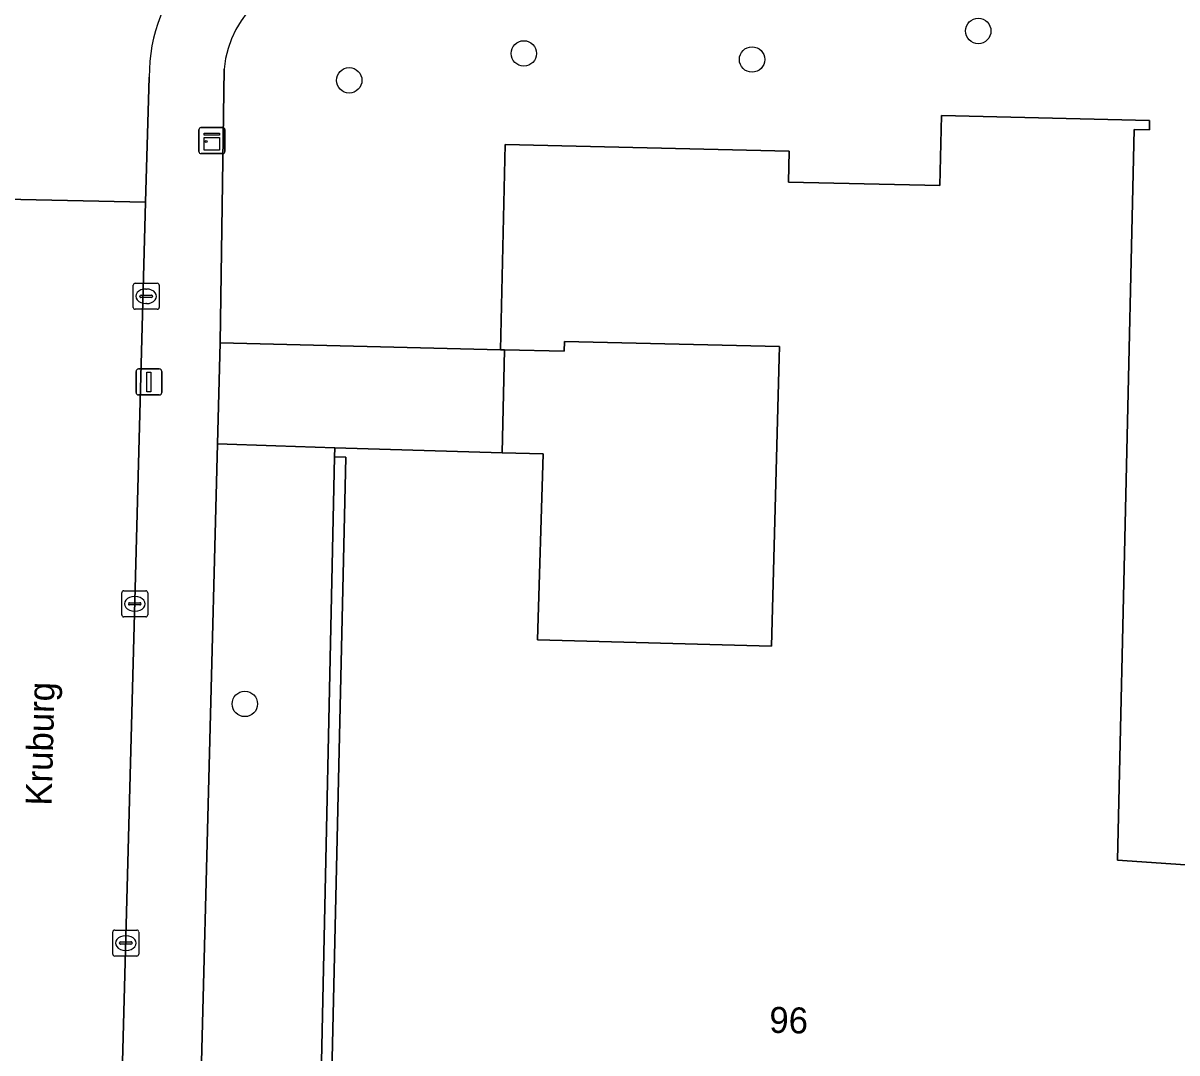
# Model space of a CAD drawing. Extents: x 162082 to 163401, y 388089 to 388636.
# Drawn here: x 162489.83 to 162534.22, y 388150.4 to 388190.03 of the extents above; entities that cross this region are included whole.
import ezdxf

# ---------------------------------------------------------------- set-up
doc = ezdxf.new("R2010")
doc.units = 0
for name, color, linetype in [('IMGEO_Boom', 7, 'Continuous'), ('IMGEO_Erf', 7, 'Continuous'), ('IMGEO_Groenvoorziening', 7, 'Continuous'), ('IMGEO_Hek', 7, 'Continuous'), ('IMGEO_Kast', 7, 'Continuous'), ('IMGEO_Kolk', 7, 'Continuous'), ('IMGEO_Lichtmast', 7, 'Continuous'), ('IMGEO_Openbare_ruimte_label', 7, 'Continuous'), ('IMGEO_Pand', 7, 'Continuous'), ('IMGEO_Pand_nummerreeks', 7, 'Continuous'), ('IMGEO_Rijbaan_lokaal_open', 7, 'Continuous'), ('IMGEO_Voetpad_open', 7, 'Continuous')]:
    doc.layers.add(name, color=color, linetype=linetype)

msp = doc.modelspace()

# ---------------------------------------------------------------- linework, layer by layer
at = {"layer": 'IMGEO_Boom'}
for centre in [(162526.575, 388189.722), (162509.092, 388188.857), (162517.872, 388188.623), (162502.375, 388187.822), (162498.36, 388163.828)]:
    msp.add_circle(centre, 0.489, dxfattribs=at)
at = {"layer": 'IMGEO_Erf'}
msp.add_lwpolyline([(162508.354, 388177.449), (162508.255, 388173.491), (162509.839, 388173.445), (162509.62, 388166.292), (162518.617, 388166.048), (162518.918, 388177.148), (162518.928, 388177.584), (162510.653, 388177.772), (162510.644, 388177.397)], close=True, dxfattribs=at)
at = {"layer": 'IMGEO_Groenvoorziening'}
msp.add_lwpolyline([(162497.558, 388188.258), (162497.407, 388177.721), (162508.198, 388177.453), (162508.378, 388185.349), (162519.306, 388185.1), (162519.279, 388183.908), (162525.093, 388183.776), (162525.155, 388186.463), (162533.167, 388186.281), (162533.159, 388185.915), (162532.576, 388185.928), (162531.936, 388157.81), (162536.032, 388157.53), (162536.893, 388160.737), (162537.224, 388160.645), (162543.585, 388184.682), (162544.577, 388184.43), (162546.46, 388190.85)], dxfattribs=at)
for points in [[(162501.808, 388173.337), (162501.817, 388173.679), (162499.55, 388173.758), (162497.308, 388173.837), (162496.672, 388149.058), (162500, 388148.917), (162501.289, 388148.862)], [(162508.944, 388147.385), (162501.281, 388147.559), (162501.289, 388147.921), (162501.665, 388147.913), (162502.242, 388173.327), (162501.808, 388173.337), (162501.289, 388148.862), (162500, 388148.917), (162496.672, 388149.058), (162496.548, 388144.225), (162496.545, 388144.103), (162496.534, 388143.676), (162496.506, 388142.618), (162508.759, 388141.12)]]:
    msp.add_lwpolyline(points, close=True, dxfattribs=at)
msp.add_arc((162501.682, 388187.838), 4.145, 87.5092, 174.1806, dxfattribs=at)
at = {"layer": 'IMGEO_Hek'}
msp.add_lwpolyline([(162508.354, 388177.449), (162508.255, 388173.491)], dxfattribs=at)
at = {"layer": 'IMGEO_Kast'}
for p, q in [((162496.594, 388185.079), (162496.594, 388185.92)), ((162496.594, 388185.92), (162496.594, 388185.079)), ((162496.669, 388186.004), (162497.51, 388186.004)), ((162497.51, 388186.004), (162496.669, 388186.004)), ((162497.594, 388185.929), (162497.594, 388185.088)), ((162497.594, 388185.088), (162497.594, 388185.929)), ((162497.519, 388185.004), (162496.678, 388185.004)), ((162496.678, 388185.004), (162497.519, 388185.004))]:
    msp.add_line(p, q, dxfattribs=at)
for points in [[(162496.789, 388185.794), (162497.389, 388185.794), (162497.389, 388185.709), (162496.789, 388185.709), (162496.789, 388185.794)], [(162496.789, 388185.619), (162497.389, 388185.619), (162497.389, 388185.13), (162496.789, 388185.13), (162496.789, 388185.619)]]:
    msp.add_lwpolyline(points, dxfattribs=at)
msp.add_circle((162496.873, 388185.468), 0.0377, dxfattribs=at)
for centre, start, end in [((162496.672, 388185.926), 92.4484, 184.2845), ((162496.672, 388185.926), 92.4484, 184.2845), ((162497.516, 388185.926), 2.4484, 94.2845), ((162497.516, 388185.926), 2.4484, 94.2845), ((162496.672, 388185.082), 182.4484, 274.2845), ((162496.672, 388185.082), 182.4484, 274.2845), ((162497.516, 388185.082), 272.4484, 4.2845), ((162497.516, 388185.082), 272.4484, 4.2845)]:
    msp.add_arc(centre, 0.0779, start, end, dxfattribs=at)
at = {"layer": 'IMGEO_Kolk'}
for p, q in [((162494.064, 388179.086), (162494.064, 388179.938)), ((162494.139, 388180.012), (162494.991, 388180.012)), ((162495.065, 388179.938), (162495.065, 388179.086)), ((162494.323, 388179.506), (162494.323, 388179.518)), ((162494.761, 388179.469), (162494.363, 388179.469)), ((162494.366, 388179.555), (162494.764, 388179.555)), ((162494.552, 388179.792), (162494.577, 388179.792)), ((162494.807, 388179.518), (162494.807, 388179.506)), ((162494.991, 388179.012), (162494.139, 388179.012)), ((162494.575, 388179.232), (162494.55, 388179.232)), ((162493.625, 388167.253), (162493.625, 388168.105)), ((162493.7, 388168.179), (162494.552, 388168.179)), ((162494.113, 388167.959), (162494.138, 388167.959)), ((162494.626, 388168.105), (162494.626, 388167.253)), ((162493.884, 388167.673), (162493.884, 388167.685)), ((162494.322, 388167.636), (162493.924, 388167.636)), ((162493.927, 388167.722), (162494.325, 388167.722)), ((162494.368, 388167.685), (162494.368, 388167.673)), ((162494.552, 388167.179), (162493.7, 388167.179)), ((162494.136, 388167.399), (162494.111, 388167.399)), ((162493.279, 388154.2), (162493.279, 388155.052)), ((162493.354, 388155.126), (162494.206, 388155.126)), ((162494.28, 388155.052), (162494.28, 388154.2)), ((162493.538, 388154.62), (162493.538, 388154.632)), ((162493.581, 388154.669), (162493.979, 388154.669)), ((162493.767, 388154.906), (162493.792, 388154.906)), ((162494.022, 388154.632), (162494.022, 388154.62)), ((162493.976, 388154.583), (162493.578, 388154.583)), ((162493.79, 388154.346), (162493.765, 388154.346)), ((162494.206, 388154.126), (162493.354, 388154.126))]:
    msp.add_line(p, q, dxfattribs=at)
for points in [[(162494.064, 388179.086), (162494.064, 388179.938)], [(162494.139, 388180.012), (162494.991, 388180.012)], [(162495.065, 388179.938), (162495.065, 388179.086)], [(162494.991, 388179.012), (162494.139, 388179.012)], [(162493.625, 388167.253), (162493.625, 388168.105)], [(162493.7, 388168.179), (162494.552, 388168.179)], [(162494.626, 388168.105), (162494.626, 388167.253)], [(162494.552, 388167.179), (162493.7, 388167.179)], [(162493.279, 388154.2), (162493.279, 388155.052)], [(162493.354, 388155.126), (162494.206, 388155.126)], [(162494.28, 388155.052), (162494.28, 388154.2)], [(162494.206, 388154.126), (162493.354, 388154.126)]]:
    msp.add_lwpolyline(points, dxfattribs=at)
for centre, radius, start, end in [((162494.141, 388179.936), 0.0765, 91.552, 178.448), ((162494.141, 388179.936), 0.0765, 91.552, 178.448), ((162494.989, 388179.936), 0.0765, 1.552, 88.448), ((162494.989, 388179.936), 0.0765, 1.552, 88.448), ((162494.363, 388179.515), 0.0403, 85.8775, 175.7526), ((162494.36, 388179.505), 0.0366, 178.938, 274.7102), ((162494.764, 388179.512), 0.043, 264.8664, 352.4533), ((162494.768, 388179.517), 0.0386, 1.7309, 96.639), ((162494.141, 388179.088), 0.0765, 181.552, 268.448), ((162494.141, 388179.088), 0.0765, 181.552, 268.448), ((162494.989, 388179.088), 0.0765, 271.552, 358.448), ((162494.989, 388179.088), 0.0765, 271.552, 358.448), ((162493.702, 388168.103), 0.0765, 91.552, 178.448), ((162493.702, 388168.103), 0.0765, 91.552, 178.448), ((162494.55, 388168.103), 0.0765, 1.552, 88.448), ((162494.55, 388168.103), 0.0765, 1.552, 88.448), ((162493.924, 388167.682), 0.0403, 85.8775, 175.7526), ((162493.921, 388167.672), 0.0366, 178.938, 274.7102), ((162494.325, 388167.679), 0.043, 264.8664, 352.4533), ((162494.329, 388167.684), 0.0386, 1.7309, 96.639), ((162493.702, 388167.255), 0.0765, 181.552, 268.448), ((162493.702, 388167.255), 0.0765, 181.552, 268.448), ((162494.55, 388167.255), 0.0765, 271.552, 358.448), ((162494.55, 388167.255), 0.0765, 271.552, 358.448), ((162493.356, 388155.05), 0.0765, 91.552, 178.448), ((162493.356, 388155.05), 0.0765, 91.552, 178.448), ((162494.204, 388155.05), 0.0765, 1.552, 88.448), ((162494.204, 388155.05), 0.0765, 1.552, 88.448), ((162493.578, 388154.629), 0.0403, 85.8775, 175.7526), ((162493.575, 388154.619), 0.0366, 178.938, 274.7102), ((162493.979, 388154.626), 0.043, 264.8664, 352.4533), ((162493.983, 388154.631), 0.0386, 1.7309, 96.639), ((162493.356, 388154.202), 0.0765, 181.552, 268.448), ((162493.356, 388154.202), 0.0765, 181.552, 268.448), ((162494.204, 388154.202), 0.0765, 271.552, 358.448), ((162494.204, 388154.202), 0.0765, 271.552, 358.448)]:
    msp.add_arc(centre, radius, start, end, dxfattribs=at)
for centre, major_axis, ratio, start_param, end_param in [((162494.551, 388179.512), (-0.387, 0.002), 0.722429, 4.712389, 7.853982), ((162494.576, 388179.512), (-0.39, 0.002), 0.717154, 1.570796, 4.712389), ((162494.112, 388167.679), (-0.387, 0.002), 0.722429, 4.712389, 7.853982), ((162494.137, 388167.679), (-0.39, 0.002), 0.717154, 1.570796, 4.712389), ((162493.766, 388154.626), (-0.387, 0.002), 0.722429, 4.712389, 7.853982), ((162493.791, 388154.626), (-0.39, 0.002), 0.717154, 1.570796, 4.712389)]:
    msp.add_ellipse(centre, major_axis=major_axis, ratio=ratio, start_param=start_param, end_param=end_param, dxfattribs=at)
at = {"layer": 'IMGEO_Lichtmast'}
for p, q in [((162494.174, 388175.817), (162494.174, 388176.617)), ((162494.174, 388176.617), (162494.174, 388175.817)), ((162494.274, 388176.717), (162495.064, 388176.717)), ((162495.064, 388176.717), (162494.274, 388176.717)), ((162495.164, 388176.617), (162495.164, 388175.817)), ((162495.164, 388175.817), (162495.164, 388176.617)), ((162495.064, 388175.717), (162494.274, 388175.717)), ((162494.274, 388175.717), (162495.064, 388175.717))]:
    msp.add_line(p, q, dxfattribs=at)
msp.add_lwpolyline([(162494.594, 388176.592), (162494.744, 388176.592), (162494.744, 388175.842), (162494.594, 388175.842), (162494.594, 388176.592)], dxfattribs=at)
for centre, start, end in [((162494.274, 388176.617), 90, 180), ((162494.274, 388176.617), 90, 180), ((162495.064, 388176.617), 0, 90), ((162495.064, 388176.617), 360, 90), ((162494.274, 388175.817), 180, 270), ((162494.274, 388175.817), 180, 270), ((162495.064, 388175.817), 270, 0), ((162495.064, 388175.817), 270, 0)]:
    msp.add_arc(centre, 0.1, start, end, dxfattribs=at)
at = {"layer": 'IMGEO_Pand'}
msp.add_lwpolyline([(162536.032, 388157.53), (162531.936, 388157.81), (162532.576, 388185.928), (162533.159, 388185.915), (162533.167, 388186.281), (162525.155, 388186.463), (162525.093, 388183.776), (162519.279, 388183.908), (162519.306, 388185.1), (162508.378, 388185.349), (162508.198, 388177.453), (162508.354, 388177.449), (162510.644, 388177.397), (162510.653, 388177.772), (162518.928, 388177.584), (162518.918, 388177.148), (162518.617, 388166.048), (162509.62, 388166.292), (162509.839, 388173.445), (162508.255, 388173.491), (162501.817, 388173.679), (162501.808, 388173.337), (162502.242, 388173.327), (162501.665, 388147.913)], dxfattribs=at)
at = {"layer": 'IMGEO_Rijbaan_lokaal_open'}
msp.add_lwpolyline([(162488.596, 388188.527), (162488.633, 388188.101), (162488.64, 388187.674), (162488.529, 388183.267), (162494.536, 388183.135), (162494.684, 388187.95)], dxfattribs=at)
msp.add_lwpolyline([(162493.484, 388143.829), (162494.536, 388183.135), (162488.529, 388183.267), (162488.051, 388163.748), (162487.851, 388158.785), (162487.268, 388137.56), (162493.335, 388137.408)], close=True, dxfattribs=at)
msp.add_arc((162500.626, 388188.052), 5.943, 134.8061, 180.9792, dxfattribs=at)
at = {"layer": 'IMGEO_Voetpad_open'}
for points in [[(162494.684, 388187.95), (162494.536, 388183.135), (162493.484, 388143.829), (162494.605, 388143.8), (162494.432, 388137.037), (162493.349, 388137.051), (162493.263, 388132.62)], [(162498.339, 388132.488), (162496.311, 388132.715), (162496.395, 388136.974), (162495.323, 388136.955), (162495.563, 388144.131), (162496.545, 388144.103), (162496.548, 388144.225), (162496.672, 388149.058), (162497.308, 388173.837), (162497.407, 388177.721), (162497.558, 388188.258)]]:
    msp.add_lwpolyline(points, dxfattribs=at)
msp.add_lwpolyline([(162499.55, 388173.758), (162501.817, 388173.679), (162508.255, 388173.491), (162508.354, 388177.449), (162508.198, 388177.453), (162497.407, 388177.721), (162497.308, 388173.837)], close=True, dxfattribs=at)
for centre, radius, start, end in [((162500.626, 388188.052), 5.943, 134.8061, 180.9792), ((162501.682, 388187.838), 4.145, 87.5092, 174.1806)]:
    msp.add_arc(centre, radius, start, end, dxfattribs=at)

# ---------------------------------------------------------------- texts
at = {"layer": 'IMGEO_Openbare_ruimte_label'}
msp.add_text('Kruburg', height=1, rotation=88.5106, dxfattribs=at).set_placement((162490.922, 388159.905))
at = {"layer": 'IMGEO_Pand_nummerreeks'}
msp.add_text('96', height=1, rotation=358.6994, dxfattribs=at).set_placement((162518.527, 388151.176))

doc.saveas('drawing.dxf')
